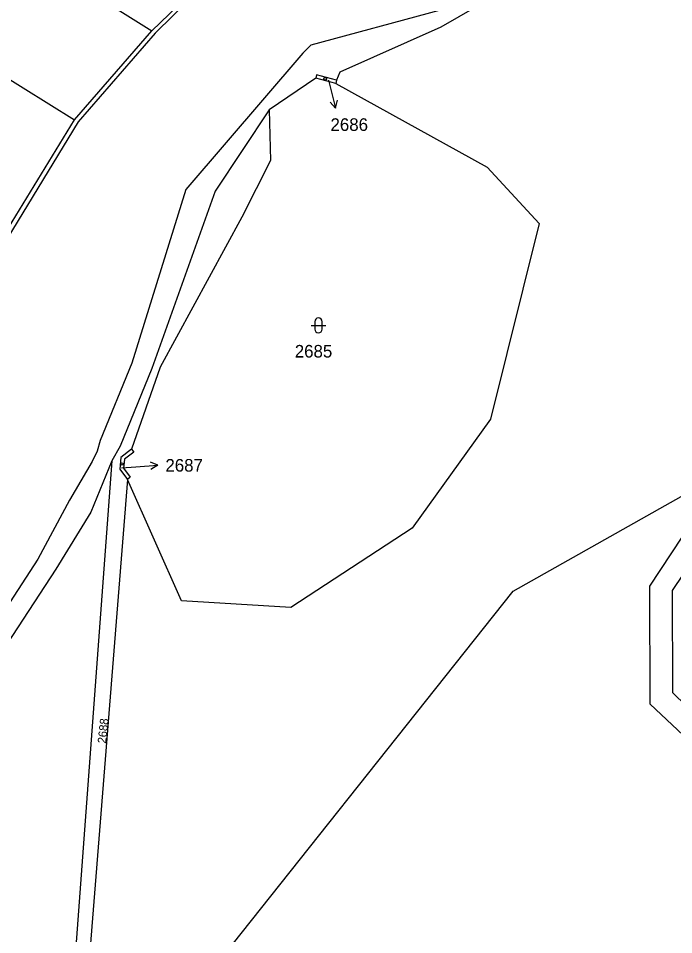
# Model space of a CAD drawing. Extents: x -600849 to -599899, y -1204328 to -1203436.
# Drawn here: x -600328.6 to -600240.2, y -1204152.5 to -1204028.8 of the extents above; entities that cross this region are included whole.
import ezdxf

# ---------------------------------------------------------------- set-up
doc = ezdxf.new("R2010")
doc.units = 0
for name, color, linetype in [('Vrstva 1', 7, 'Continuous'), ('Vrstva 2', 7, 'Continuous'), ('Vrstva 3', 7, 'Continuous'), ('Vrstva 4', 7, 'Continuous'), ('Vrstva 5', 7, 'Continuous'), ('Vrstva 7', 7, 'Continuous')]:
    doc.layers.add(name, color=color, linetype=linetype)

msp = doc.modelspace()

# ---------------------------------------------------------------- linework, layer by layer
at = {"layer": 'Vrstva 1'}
for p, q in [((-600310.59, -1204030.48), (-600296.06, -1204016.19)), ((-600328.46, -1204019.27), (-600310.59, -1204030.48)), ((-600355.69, -1204020.98), (-600321.02, -1204042.49)), ((-600321.02, -1204042.49), (-600310.59, -1204030.48)), ((-600288.39, -1204036.4), (-600288.51, -1204036.87)), ((-600285.68, -1204037.12), (-600288.39, -1204036.4)), ((-600285.26, -1204036.05), (-600285.68, -1204037.12)), ((-600288.51, -1204036.87), (-600294.78, -1204041.13)), ((-600285.8, -1204037.6), (-600288.51, -1204036.87)), ((-600285.68, -1204037.12), (-600285.8, -1204037.6)), ((-600294.78, -1204041.13), (-600302.08, -1204052.12)), ((-600332.03, -1204060.46), (-600321.02, -1204042.49)), ((-600314.89, -1204086.52), (-600316, -1204088.53)), ((-600316, -1204088.53), (-600321.51, -1204162.57)), ((-600316, -1204088.53), (-600318.83, -1204095.44)), ((-600314.93, -1204089.62), (-600313.91, -1204091.03)), ((-600313.91, -1204091.03), (-600319.45, -1204160.92))]:
    msp.add_line(p, q, dxfattribs=at)
for points in [[(-600159.54, -1203830.22), (-600167.17, -1203857.04), (-600181.46, -1203891.27), (-600186.55, -1203906.46), (-600192.37, -1203932.5), (-600206.87, -1203967.28), (-600212.42, -1203999.52), (-600212.59, -1204001.77), (-600219.34, -1204020.85), (-600222.89, -1204022.84), (-600235.66, -1204018.92), (-600255.86, -1204018.49), (-600271.84, -1204027.74), (-600289.17, -1204032.41), (-600290.25, -1204033.5)], [(-600205.24, -1204075.79), (-600231.09, -1204092.12), (-600240.41, -1204106.01), (-600240.38, -1204119.77), (-600232.96, -1204127.03), (-600211.01, -1204121.65), (-600203.48, -1204124.44), (-600106.89, -1204113.59), (-600121.63, -1204089.28), (-600125.57, -1204080.65), (-600119.35, -1204079.83), (-600084.19, -1204083.95), (-600087.55, -1204044.23), (-600086.4, -1204035.19), (-600078.38, -1204004.52), (-600052.92, -1204000.7)], [(-600218.18, -1204024.85), (-600222.56, -1204025.62), (-600236.57, -1204022.2), (-600255.26, -1204020.51), (-600271.63, -1204029.98), (-600285.26, -1204036.05)], [(-600290.25, -1204033.5), (-600306.04, -1204051.89), (-600313.29, -1204075.32), (-600317.59, -1204085.78), (-600317.98, -1204087.21), (-600318.67, -1204088.6), (-600321.71, -1204093.84), (-600326.01, -1204101.77), (-600342.13, -1204126.63), (-600345.65, -1204132.55), (-600352.39, -1204139.29)], [(-600285.8, -1204037.6), (-600265.39, -1204048.87), (-600258.38, -1204056.5), (-600264.92, -1204082.88), (-600275.5, -1204097.58), (-600291.85, -1204108.32), (-600306.59, -1204107.39), (-600313.91, -1204091.03)], [(-600294.78, -1204041.13), (-600294.6, -1204047.98), (-600298.49, -1204055.61), (-600309.5, -1204075.87), (-600313.34, -1204086.94)], [(-600084.35, -1204041.33), (-600080.6, -1204084.54), (-600082.47, -1204087.6), (-600116.66, -1204083.45), (-600118.43, -1204083.42), (-600121.63, -1204083.6), (-600103.37, -1204113.38), (-600105.15, -1204116.25), (-600203.56, -1204127.59), (-600211.22, -1204124.72), (-600233.72, -1204130.43), (-600243.41, -1204121.37), (-600243.45, -1204105.44), (-600233.23, -1204089.94)], [(-600302.08, -1204052.12), (-600310.59, -1204076.06), (-600314.89, -1204086.52)], [(-600313.34, -1204086.94), (-600314.77, -1204088.08), (-600314.93, -1204089.62)], [(-600313.34, -1204086.94), (-600313.03, -1204087.33), (-600314.32, -1204088.31), (-600314.45, -1204089.51), (-600313.52, -1204090.72), (-600313.91, -1204091.03)], [(-600307.62, -1204163.7), (-600261.88, -1204106.1), (-600233.23, -1204089.94)], [(-600318.83, -1204095.44), (-600323.56, -1204103.14), (-600339.77, -1204127.94), (-600343.37, -1204134.43), (-600349.81, -1204150.29)]]:
    msp.add_lwpolyline(points, dxfattribs=at)
at = {"layer": 'Vrstva 3'}
for p, q in [((-600288.64, -1204069.73), (-600288.64, -1204070.73)), ((-600287.64, -1204070.73), (-600287.64, -1204069.73)), ((-600289.14, -1204070.23), (-600287.14, -1204070.23))]:
    msp.add_line(p, q, dxfattribs=at)
for centre, start, end in [((-600288.14, -1204069.73), 0, 180), ((-600288.14, -1204070.73), 180, 359.9879)]:
    msp.add_arc(centre, 0.5, start, end, dxfattribs=at)
at = {"layer": 'Vrstva 4'}
for p, q in [((-600295.9, -1204016.69), (-600310.16, -1204030.78)), ((-600310.16, -1204030.78), (-600320.55, -1204042.75)), ((-600320.55, -1204042.75), (-600331.89, -1204061.39))]:
    msp.add_line(p, q, dxfattribs=at)
at = {"layer": 'Vrstva 5'}
for centre in [(-600287.22, -1204036.96), (-600314.63, -1204088.94)]:
    msp.add_circle(centre, 0.175, dxfattribs=at)
at = {"layer": 'Vrstva 7'}
for p, q in [((-600286.77, -1204037.15), (-600286.55, -1204038.02)), ((-600286.55, -1204038.02), (-600285.82, -1204040.93)), ((-600285.82, -1204040.93), (-600286.55, -1204040.08)), ((-600285.82, -1204040.93), (-600285.58, -1204039.84)), ((-600314.68, -1204089.46), (-600312.77, -1204089.33)), ((-600312.77, -1204089.33), (-600309.78, -1204089.12)), ((-600309.78, -1204089.12), (-600310.81, -1204088.69)), ((-600309.78, -1204089.12), (-600310.74, -1204089.69))]:
    msp.add_line(p, q, dxfattribs=at)

# ---------------------------------------------------------------- texts
at = {"layer": 'Vrstva 2'}
for s, p in [('2686', (-600286.51, -1204043.98)), ('2685', (-600291.33, -1204074.57)), ('2687', (-600308.78, -1204089.97))]:
    msp.add_text(s, height=1.7, dxfattribs=at).set_placement(p)
msp.add_text('2688', height=1.14, rotation=84, dxfattribs=at).set_placement((-600316.8, -1204126.71))

doc.saveas('drawing.dxf')
